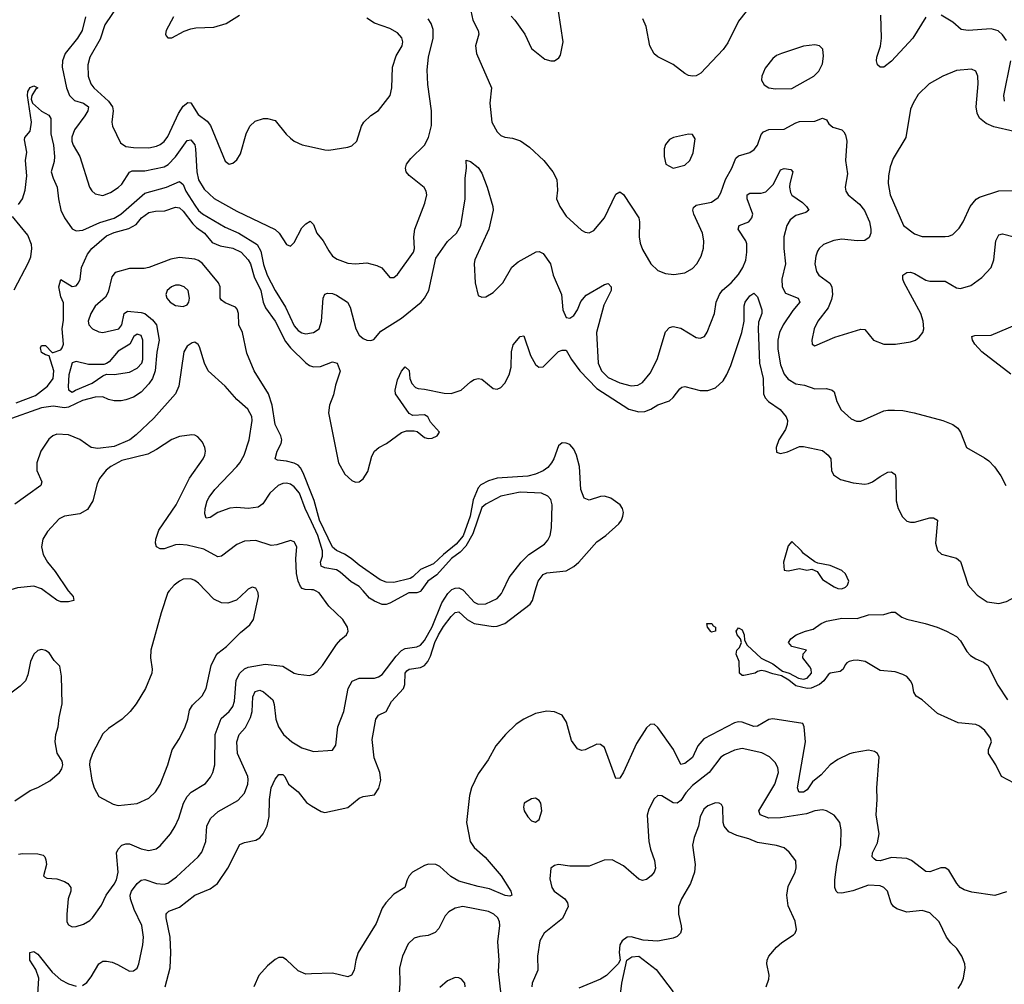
# Model space of a CAD drawing. Header units: inches. Extents: x 1649636 to 1815363, y 506543 to 641975.
# Tile 405 of 656: x 1728476 to 1733619, y 597943 to 602986. Entities that reach past the tile are written whole.
import ezdxf

# ---------------------------------------------------------------- set-up
doc = ezdxf.new("R2010")
doc.units = ezdxf.units.IN
doc.header["$MEASUREMENT"] = 0
for name, color, linetype in [('B7529', 7, 'Continuous'), ('B7539', 7, 'Continuous'), ('B7620', 7, 'Continuous'), ('B7630', 7, 'Continuous')]:
    doc.layers.add(name, color=color, linetype=linetype)

msp = doc.modelspace()

# ---------------------------------------------------------------- linework, layer by layer
at = {"layer": 'B7529', "color": 5}
for points, elevation in [([(1728729.4, 600000), (1728730, 599999.1), (1728754.8, 599970), (1728758, 599950), (1728730, 599942), (1728690, 599943.5), (1728670, 599951.3), (1728603.4, 600000)], 560), ([(1729257, 600000), (1729250, 599992), (1729214.6, 599885.4), (1729161.5, 599690), (1729158.3, 599650), (1729167.2, 599590), (1729165.3, 599570), (1729132.2, 599490), (1729084.4, 599410), (1729052.7, 599370), (1729010.5, 599330), (1728939.9, 599280.1), (1728910, 599252), (1728856.5, 599150), (1728842.4, 599110), (1728841.3, 599090), (1728852.2, 599010), (1728864.9, 598970), (1728890, 598925.5), (1728964.6, 598884.6), (1728990, 598878), (1729090, 598887.7), (1729150, 598916), (1729185.7, 598950), (1729210, 598988.4), (1729249.8, 599090), (1729271.8, 599168.2), (1729310.9, 599229.1), (1729341, 599290), (1729354.5, 599330), (1729362.9, 599377.1), (1729378.2, 599401.8), (1729428.9, 599451.1), (1729449.7, 599490), (1729475.4, 599610), (1729499.9, 599660.1), (1729510, 599674.6), (1729556.3, 599710), (1729630, 599782), (1729678.3, 599821.7), (1729697.2, 599850), (1729722.7, 599970), (1729721.2, 599990), (1729716.5, 600000)], 580), ([(1729660.4, 600000), (1729608.6, 599951.4), (1729563.7, 599936.3), (1729530, 599938), (1729490, 599956.3), (1729448.1, 600000)], 580), ([(1728450, 598902), (1728530, 598957), (1728570, 598972.2), (1728633.2, 599006.8), (1728682.9, 599050), (1728696.2, 599070), (1728702, 599090), (1728698, 599110), (1728671.2, 599151.2), (1728660.4, 599210), (1728664.4, 599250), (1728677.3, 599290), (1728682.2, 599337.8), (1728698.3, 599410), (1728693.6, 599553.6), (1728686, 599606), (1728656.5, 599636.5), (1728630, 599675.3), (1728610, 599689), (1728590, 599693.2), (1728570, 599689), (1728550.5, 599669.5), (1728533, 599630), (1728518.3, 599561.7), (1728506, 599530), (1728478.2, 599501.8), (1728408, 599450)], 580), ([(1728470, 598624), (1728490, 598627.7), (1728570, 598626), (1728598, 598618), (1728606.8, 598610), (1728613.2, 598593.2), (1728616.3, 598570), (1728601, 598510), (1728605.2, 598505.2), (1728618, 598498), (1728670, 598494), (1728710, 598481.3), (1728727.7, 598470), (1728742.4, 598450), (1728742.4, 598430), (1728728.7, 598390), (1728722.6, 598310), (1728722.4, 598270), (1728730, 598254.8), (1728750, 598244.4), (1728770, 598245.3), (1728810, 598258.5), (1728842.6, 598277.4), (1728856.4, 598290), (1728903, 598357), (1728927.4, 598410), (1728970, 598466.5), (1728980.7, 598490), (1728990.5, 598530), (1728982, 598630), (1728990.8, 598650), (1729010, 598670.2), (1729030, 598678), (1729050, 598677.7), (1729110, 598651.1), (1729150, 598642.9), (1729188.3, 598651.7), (1729210, 598666.7), (1729264.2, 598730), (1729288.7, 598770), (1729307.8, 598812.2), (1729331.6, 598890), (1729350, 598924.6), (1729371.9, 598948.1), (1729446.7, 598993.3), (1729473.1, 599026.9), (1729485, 599050), (1729494.4, 599090), (1729497.1, 599250), (1729527.6, 599332.4), (1729570, 599370.2), (1729590, 599395.3), (1729597.2, 599422.8), (1729607.4, 599532.6), (1729625.2, 599570), (1729650, 599592.2), (1729670, 599601.7), (1729757.4, 599617.4), (1729850, 599605.8), (1729910, 599570.3), (1729930, 599564.2), (1729990, 599558.3), (1730000, 599561.4)], 560), ([(1728803.5, 597936.5), (1728827.3, 597952.7), (1728850, 597982.4), (1728889.8, 598050), (1728910, 598063.6), (1728930, 598064.9), (1728958.5, 598058.5), (1728987.6, 598047.6), (1729050, 598012.4), (1729070, 598013), (1729090, 598027.7), (1729098.9, 598050), (1729119.8, 598150), (1729122.9, 598190), (1729113.7, 598250), (1729073.9, 598333.9), (1729054.6, 598390), (1729053.3, 598410), (1729059.2, 598430), (1729090, 598470.2), (1729110, 598488.4), (1729130, 598490.9), (1729190, 598470.2), (1729230, 598466.7), (1729250, 598472.1), (1729294.8, 598505.2), (1729408.5, 598610), (1729426.5, 598633.5), (1729447.5, 598690), (1729454, 598770), (1729472.7, 598810), (1729512.7, 598847.3), (1729615.4, 598904.6), (1729650, 598943.1), (1729668, 598990), (1729670, 599014), (1729667.2, 599030), (1729613.8, 599150), (1729609.4, 599210.6), (1729622.2, 599250), (1729654.9, 599285.1), (1729681.9, 599338.1), (1729690.4, 599370), (1729694.2, 599445.8), (1729706.5, 599473.5), (1729730, 599481.2), (1729750, 599472.3), (1729797.5, 599430), (1729805.9, 599405.9), (1729814.4, 599330), (1729828.1, 599290), (1729854.7, 599250), (1729897.8, 599210), (1729950, 599179.7), (1730000, 599163.5)], 540), ([(1729236, 597930), (1729261.3, 598030), (1729265.4, 598110), (1729262.1, 598190), (1729241.8, 598290), (1729240.4, 598310), (1729244, 598316), (1729254.8, 598325.2), (1729310, 598345.8), (1729390, 598410.1), (1729470, 598443.2), (1729508.5, 598470), (1729562.5, 598550), (1729625.5, 598674.5), (1729650, 598684.9), (1729710, 598697.6), (1729730, 598708.5), (1729747.8, 598730), (1729767.9, 598772.1), (1729779.6, 598820.4), (1729780.2, 598910), (1729790, 598970.7), (1729810, 599016.3), (1729830, 599040.5), (1729850, 599040.5), (1729860.5, 599030), (1729880.4, 598990), (1729930.1, 598950.1), (1729973.2, 598893.2), (1730000, 598876.7)], 520), ([(1728569.9, 597890), (1728575.7, 597975.7), (1728560.7, 598020.7), (1728529.5, 598070), (1728529.6, 598110.4), (1728550, 598114.9), (1728570, 598101.6), (1728645.9, 598005.9), (1728690, 597967.1), (1728730, 597946), (1728770, 597933.8)], 540), ([(1730000, 597997.9), (1729970, 597997), (1729930, 598013.6), (1729870, 598072), (1729850, 598082.7), (1729830, 598083.9), (1729810, 598072.9), (1729770, 598039.8), (1729725.6, 597990), (1729699.7, 597930)], 520)]:
    msp.add_lwpolyline(points, dxfattribs=dict(at, elevation=elevation))
at = {"layer": 'B7539', "color": 5}
for points, elevation in [([(1730000, 598876.7), (1730050, 598846), (1730070, 598841.7), (1730190, 598868.4), (1730250, 598915.6), (1730270, 598924.6), (1730330, 598934), (1730352, 598968), (1730362.2, 599010), (1730357.2, 599050), (1730327.4, 599127.4), (1730316.6, 599223.4), (1730335.7, 599330), (1730349.7, 599350), (1730390, 599370.2), (1730418.9, 599421.1), (1730480.3, 599490), (1730488, 599510), (1730489, 599570), (1730498.3, 599581.7), (1730510, 599591), (1730570, 599598.8), (1730590, 599609.7), (1730607.2, 599630), (1730621.9, 599658.1), (1730643.8, 599730), (1730662.9, 599770), (1730690, 599814.2), (1730730, 599866.1), (1730750, 599887.6), (1730770, 599891.3), (1730812.5, 599850), (1730850, 599830.1), (1730950, 599814.4), (1730970, 599814.8), (1731010, 599830.1), (1731141.6, 599930), (1731154.4, 599950), (1731169.3, 600000)], 520), ([(1730000, 599163.5), (1730010, 599160.2), (1730110, 599166.8), (1730126.6, 599193.4), (1730137.2, 599290), (1730169.7, 599370), (1730192.2, 599490), (1730212.5, 599527.5), (1730250, 599543.9), (1730330, 599544.4), (1730350, 599550.3), (1730370, 599563.7), (1730441.7, 599658.3), (1730470, 599688.5), (1730490, 599698.7), (1730550, 599707.1), (1730570, 599716.3), (1730590, 599740.6), (1730630, 599812.4), (1730681.7, 599938.3), (1730712.9, 599987.1), (1730726.5, 600000)], 540), ([(1730000, 599561.4), (1730010, 599564.6), (1730030, 599578.7), (1730056.9, 599610), (1730130, 599719.5), (1730153.9, 599746.1), (1730183.7, 599770), (1730192.3, 599790), (1730187.6, 599810), (1730164, 599850), (1730090, 599919.7), (1730039.7, 599990), (1730020.3, 600000)], 560), ([(1730571.9, 600000), (1730570, 599997.3), (1730550, 599989), (1730508, 599990), (1730410, 599936), (1730390, 599929.2), (1730370, 599929.2), (1730330, 599945.6), (1730302.7, 599962.7), (1730270.3, 600000)], 540), ([(1730795.6, 600000), (1730850, 599940.2), (1730870, 599930.2), (1730910, 599932.5), (1730970, 599959.7), (1730993.1, 599986.9), (1730999.4, 600000)], 540), ([(1733457.3, 600000), (1733477.5, 599977.5), (1733530, 599943.1), (1733590, 599934), (1733630, 599944.4), (1733710, 599988.4), (1733738.3, 600000)], 520), ([(1733670, 598994), (1733605.1, 599030), (1733575.1, 599090), (1733536.2, 599150), (1733537, 599170), (1733552, 599210), (1733546.9, 599230), (1733517.2, 599270), (1733490, 599292), (1733470, 599301), (1733378, 599310), (1733270, 599359.5), (1733189.6, 599429.6), (1733159, 599450), (1733146.6, 599470), (1733139.5, 599510), (1733129.4, 599530), (1733110, 599551.6), (1733090, 599562.9), (1733050, 599576.2), (1732970, 599583.7), (1732891.6, 599631.6), (1732850, 599638.4), (1732830, 599636.2), (1732808.7, 599631.3), (1732796.7, 599623.3), (1732787.2, 599612.8), (1732778, 599590), (1732761.8, 599578.2), (1732710, 599569), (1732699.1, 599560.9), (1732677.2, 599530), (1732653.4, 599510), (1732610, 599492), (1732589, 599489), (1732530, 599503), (1732493.7, 599533.7), (1732455.4, 599555.4), (1732410, 599565.5), (1732370, 599580.9), (1732350, 599584.4), (1732330, 599578.9), (1732317.1, 599570), (1732258, 599558), (1732250, 599557.6), (1732236.2, 599570), (1732234.5, 599630), (1732219.3, 599670), (1732221.2, 599690), (1732235.6, 599704.4), (1732245.6, 599730), (1732242, 599750), (1732223.6, 599770), (1732218, 599790), (1732230, 599806.8), (1732250, 599795.5), (1732259.5, 599770), (1732262, 599742), (1732276.4, 599716.4), (1732348.9, 599648.9), (1732410, 599618.2), (1732460.7, 599580.7), (1732496.3, 599570), (1732543.5, 599543.5), (1732570, 599538.4), (1732590, 599544.3), (1732612.6, 599570), (1732610.5, 599590), (1732603.2, 599603.2), (1732567, 599650), (1732568.7, 599671.3), (1732586, 599690), (1732510, 599709.5), (1732492.3, 599730), (1732504.2, 599750), (1732531.8, 599770), (1732580.9, 599790), (1732620.5, 599799.5), (1732662.2, 599830), (1732690, 599842.5), (1732770, 599857.2), (1732850, 599855.9), (1732910, 599874.7), (1732990, 599876.9), (1733030, 599889.5), (1733048.8, 599888.8), (1733083.2, 599863.2), (1733110, 599851.3), (1733205.7, 599830), (1733268.1, 599810), (1733317.7, 599790), (1733370, 599760.8), (1733390, 599739.2), (1733422.9, 599682.8), (1733442.9, 599662.9), (1733470, 599645), (1733510, 599627.4), (1733533.9, 599610), (1733586.3, 599506.3), (1733636.1, 599430)], 480), ([(1733630, 598427), (1733570, 598407.3), (1733450, 598425), (1733410, 598437.8), (1733388.4, 598450), (1733371.1, 598470), (1733330, 598539.7), (1733310, 598552), (1733287.4, 598552.6), (1733230, 598531.3), (1733210, 598533), (1733133.7, 598590), (1733110, 598601), (1733030, 598606.4), (1732970, 598589.2), (1732949.9, 598589.9), (1732938.6, 598598.6), (1732928.4, 598610), (1732931.1, 598630), (1732956.4, 598683.6), (1732964.8, 598730), (1732949.8, 598830), (1732955.8, 598910), (1732954, 598970), (1732966, 599130), (1732957, 599150), (1732940.8, 599160.8), (1732910, 599166.9), (1732830, 599153.5), (1732810, 599148.5), (1732750, 599119.3), (1732710, 599090.8), (1732661.8, 599038.1), (1732618, 599002), (1732590, 598960.4), (1732570, 598948.2), (1732550, 598947.4), (1732545.1, 598950), (1732538.2, 598970), (1732581.4, 599210), (1732574.5, 599290), (1732566.7, 599306.7), (1732410, 599331.1), (1732390, 599327.2), (1732330, 599291.9), (1732310, 599291.7), (1732250, 599314), (1732230, 599315.6), (1732210, 599311), (1732050, 599226.5), (1732017.8, 599190), (1731990, 599128.2), (1731950, 599097.6), (1731930, 599091.6), (1731891.5, 599170), (1731810, 599286.6), (1731790, 599303.7), (1731770, 599302), (1731750, 599284.5), (1731697.2, 599202.8), (1731630, 599052), (1731610, 599020.9), (1731590, 599019.3), (1731530, 599182), (1731510, 599196.9), (1731490, 599198), (1731430, 599169.6), (1731410, 599165.6), (1731390, 599174.5), (1731357.8, 599217.8), (1731332.8, 599312.8), (1731310, 599349.6), (1731270, 599366.9), (1731228.9, 599371.1), (1731170, 599359.7), (1731110, 599328.5), (1731070, 599303.5), (1731013.4, 599250), (1730962.8, 599190), (1730923.8, 599116.2), (1730870, 599044), (1730836.3, 598970), (1730825.1, 598930), (1730809.6, 598789.6), (1730828.8, 598690), (1730850, 598658.2), (1730907.6, 598607.6), (1730990.4, 598510.4), (1731041.1, 598430), (1731046, 598410), (1731035.8, 598404.2), (1731011.8, 598408.2), (1730930, 598442.5), (1730870, 598454.5), (1730770, 598483.2), (1730727.5, 598507.5), (1730670, 598559), (1730650, 598569), (1730611.4, 598571.4), (1730590, 598565.2), (1730528.2, 598530), (1730510.2, 598510), (1730499.7, 598490), (1730487, 598450), (1730430, 598414), (1730387.8, 598370), (1730370, 598340.5), (1730338.4, 598261.6), (1730244.8, 598110), (1730230.9, 598070), (1730223.2, 598016.8), (1730209.3, 597990.7), (1730190, 597982.4), (1730110, 598001.4), (1730000, 597997.9)], 520), ([(1733378.4, 597921.6), (1733394.2, 597945.8), (1733405.4, 597974.6), (1733415.1, 598030), (1733413, 598050), (1733396.9, 598090), (1733371.6, 598130), (1733339.8, 598159.8), (1733316.9, 598190), (1733278.7, 598270), (1733230, 598316.3), (1733190, 598328.3), (1733110, 598320.3), (1733058.3, 598338.3), (1733041.3, 598350), (1733027.5, 598367.5), (1733008.3, 598430), (1732989.8, 598449.8), (1732970, 598457.4), (1732910, 598461.3), (1732827.3, 598432.7), (1732770, 598419.4), (1732750, 598422), (1732741.5, 598430), (1732734, 598450), (1732733.5, 598490), (1732743.7, 598570), (1732764.5, 598670), (1732767.1, 598750), (1732759.7, 598790), (1732730, 598827.3), (1732689.7, 598849.7), (1732670, 598855.1), (1732630, 598849.8), (1732585.9, 598834.1), (1732450, 598812.9), (1732390, 598811.8), (1732343.6, 598830), (1732336.4, 598850), (1732421, 598990), (1732438.9, 599050), (1732436.6, 599076.6), (1732422.9, 599102.9), (1732391.9, 599131.9), (1732352.8, 599152.8), (1732250, 599175.8), (1732210, 599167.1), (1732157, 599143), (1732139.1, 599130), (1732077.7, 599050), (1731990, 598982), (1731955.1, 598944.9), (1731930, 598904.5), (1731910, 598890.7), (1731890, 598892.4), (1731830, 598928.2), (1731810, 598929.6), (1731790, 598912.7), (1731761.6, 598858.4), (1731752.9, 598827.1), (1731762.9, 598690), (1731771, 598650), (1731792.3, 598590), (1731796.5, 598550), (1731790.4, 598530), (1731774.9, 598510), (1731750, 598491.6), (1731730, 598486), (1731710, 598493), (1731630, 598563.1), (1731570, 598594.3), (1731528.5, 598591.5), (1731450, 598560.9), (1731350, 598560.9), (1731290, 598569.3), (1731270, 598565.2), (1731251, 598550), (1731245.8, 598494.2), (1731254.9, 598450), (1731268.2, 598430), (1731323.1, 598390), (1731337.6, 598370), (1731340.4, 598350), (1731312.1, 598287.9), (1731215.3, 598210), (1731192.8, 598170), (1731181.3, 598090), (1731183.1, 598016.9), (1731152.6, 597950), (1731151.4, 597930)], 540), ([(1732375.4, 597930), (1732389.6, 597970), (1732391.1, 597991.1), (1732378, 598050), (1732379.7, 598070), (1732389.6, 598090), (1732430, 598137.3), (1732457.7, 598162.3), (1732517.7, 598202.3), (1732526, 598210), (1732533.6, 598230), (1732526.3, 598273.7), (1732490, 598354), (1732482.6, 598410), (1732490, 598454.8), (1732527.3, 598530), (1732531.4, 598551.4), (1732529.6, 598589.6), (1732494.7, 598634.7), (1732470, 598656.9), (1732430, 598669.7), (1732330, 598684.2), (1732284, 598704), (1732221.4, 598721.4), (1732181.1, 598741.1), (1732155.3, 598770), (1732150.8, 598790), (1732149.6, 598869.6), (1732142.5, 598882.5), (1732129.6, 598889.6), (1732110, 598891.1), (1732070, 598876.4), (1732050, 598859.7), (1732030, 598818), (1732021.3, 598770), (1731998.3, 598710), (1731990.3, 598670), (1732003.8, 598570), (1732000.9, 598530), (1731979.7, 598470), (1731932.4, 598390), (1731917.6, 598350), (1731916.9, 598310), (1731931.3, 598248.7), (1731932.4, 598230), (1731927, 598210), (1731910, 598193), (1731890, 598184.4), (1731810, 598169.6), (1731733.6, 598173.6), (1731670, 598192.3), (1731650, 598189.2), (1731622.8, 598170), (1731610.8, 598150), (1731606.8, 598110), (1731612, 598070), (1731602, 598050), (1731540.7, 597990), (1731510.3, 597969.7), (1731396, 597924)], 560), ([(1730991.8, 597888.2), (1730977.5, 598010), (1730980.2, 598070), (1730973.8, 598166.2), (1730983.2, 598250), (1730982, 598270), (1730974, 598290), (1730952.8, 598310), (1730924.6, 598324.6), (1730790, 598349.8), (1730750, 598342), (1730717.7, 598322.3), (1730699, 598301), (1730664.8, 598235.2), (1730646.5, 598213.5), (1730610, 598198), (1730566.6, 598193.4), (1730535.8, 598184.2), (1730504.4, 598155.6), (1730476.4, 598090), (1730459.3, 598030), (1730461.7, 597950), (1730456.1, 597870)], 540), ([(1731609.7, 597850), (1731621.6, 597950), (1731648, 598070), (1731673.6, 598086.4), (1731710, 598091), (1731800.5, 598020.5), (1731890, 597903.8)], 560), ([(1730803.7, 597930), (1730800.9, 597950), (1730784, 597970), (1730770, 597978), (1730750, 597979.5), (1730710, 597962), (1730670, 597926)], 560)]:
    msp.add_lwpolyline(points, dxfattribs=dict(at, elevation=elevation))
for points, elevation in [([(1732090, 599784), (1732086.8, 599786.8), (1732069, 599810), (1732066, 599830), (1732090.8, 599830), (1732098, 599818), (1732110.8, 599810), (1732110, 599789)], 480), ([(1731170, 598916), (1731150, 598912.7), (1731111.3, 598890), (1731106.8, 598870), (1731111, 598850), (1731130, 598818), (1731150, 598798), (1731170, 598791.3), (1731190, 598804.7), (1731202.7, 598850), (1731198, 598890), (1731190, 598904)], 540)]:
    msp.add_lwpolyline(points, close=True, dxfattribs=dict(at, elevation=elevation))
at = {"layer": 'B7620', "color": 5}
for points, elevation in [([(1729030, 603123.2), (1728921.4, 602958.6), (1728895.9, 602884.1), (1728842.7, 602790), (1728831.5, 602750), (1728832.7, 602690), (1728848, 602650), (1728863.2, 602630), (1728939.8, 602559.8), (1728959.9, 602530), (1728963.4, 602510), (1728957.4, 602450), (1728960.7, 602430), (1729002.8, 602342.8), (1729030, 602323.6), (1729070, 602316.9), (1729150, 602315.2), (1729190, 602324.2), (1729210, 602333.5), (1729230, 602348.5), (1729250, 602375.8), (1729304.7, 602495.3), (1729330, 602534), (1729353.6, 602553.6), (1729370, 602551.7), (1729407.5, 602490), (1729454.6, 602454.6), (1729472.7, 602432.7), (1729550, 602246), (1729570, 602230.8), (1729590, 602236.3), (1729610, 602253.4), (1729630, 602284), (1729658.9, 602390), (1729678, 602430), (1729705.2, 602454.8), (1729750, 602469.1), (1729770.2, 602470.2), (1729810, 602458.7), (1729867.3, 602387.3), (1729890, 602366.4), (1729910, 602350.4), (1729951.7, 602331.7), (1730000, 602320.7)], 580), ([(1728819, 603001), (1728801.6, 602930), (1728777.6, 602890), (1728712.7, 602810), (1728700.3, 602770), (1728697.4, 602737.4), (1728720.7, 602630), (1728735.5, 602590), (1728762.6, 602562.6), (1728810, 602549.3), (1728834.7, 602530), (1728831.7, 602510), (1728816.9, 602483.1), (1728762, 602410), (1728748.1, 602371.9), (1728748.3, 602350), (1728755.2, 602330), (1728790.2, 602270), (1728840.8, 602110), (1728851.9, 602091.9), (1728870, 602076), (1728910, 602067.7), (1728950, 602082.8), (1728990, 602108.1), (1729010, 602126.5), (1729050, 602188), (1729064.2, 602195.8), (1729130, 602196.1), (1729230, 602216.6), (1729250.8, 602229.2), (1729290.5, 602269.5), (1729350, 602354.4), (1729370, 602357.2), (1729390, 602331.5), (1729394.5, 602310), (1729401.7, 602190), (1729410, 602149.1), (1729439.7, 602099.7), (1729491.3, 602051.3), (1729610, 601985.4), (1729809.6, 601889.6), (1729831.8, 601870), (1729870, 601810.7), (1729890, 601802.8), (1729910, 601820.7), (1729950, 601897.6), (1729970, 601918.4), (1729992.4, 601932.4), (1730000, 601925.3)], 560), ([(1729279.4, 603000.6), (1729241.6, 602930), (1729238, 602910), (1729241.7, 602901.7), (1729250, 602890.8), (1729270, 602890.6), (1729334.6, 602925.4), (1729370, 602938.5), (1729396.5, 602943.5), (1729490, 602947.6), (1729554.3, 602965.7), (1729623.5, 603010)], 620), ([(1728470, 602019), (1728490, 602050.2), (1728504.5, 602095.5), (1728513.3, 602170), (1728506.2, 602250), (1728513.4, 602293.4), (1728501.4, 602358.6), (1728503, 602370), (1728530, 602403.8), (1728537, 602450), (1728517, 602590), (1728518.7, 602610), (1728530, 602632), (1728550, 602640.7), (1728570.3, 602630.3), (1728558.5, 602621.5), (1728538.7, 602590), (1728536.5, 602570), (1728542, 602550), (1728590, 602508.5), (1728627.6, 602487.6), (1728638.7, 602470), (1728639, 602390), (1728652.8, 602330), (1728657.5, 602270), (1728655.4, 602244.6), (1728641, 602190), (1728650, 602157.1), (1728671, 602110), (1728677.7, 602050), (1728691, 601990), (1728709.5, 601950), (1728750, 601892.8), (1728770, 601882.2), (1728805.2, 601885.2), (1728893.9, 601926.1), (1728970, 601948.9), (1729003.4, 601970), (1729130, 602079.5), (1729242, 602110), (1729310, 602140.2), (1729330, 602123.6), (1729343.4, 602090), (1729390, 602015.7), (1729410, 601988.4), (1729430, 601970.7), (1729550, 601900.6), (1729620.2, 601870), (1729715.7, 601810), (1729735.5, 601775.5), (1729750, 601705.5), (1729769, 601650), (1729810, 601571), (1729863.9, 601483.9), (1729910, 601385.4), (1729930, 601360.9), (1729950, 601348.8), (1729970, 601343.9), (1730000, 601348.6)], 540), ([(1728457, 600983), (1728558.2, 601021.8), (1728621.3, 601070), (1728650.6, 601109.4), (1728653.8, 601150), (1728630, 601228), (1728610, 601233.2), (1728590, 601246.6), (1728584.2, 601270), (1728590, 601282.8), (1728610, 601282.8), (1728645.4, 601245.4), (1728650, 601246), (1728690, 601260.5), (1728698.4, 601270), (1728704.5, 601290), (1728698.4, 601370), (1728704.9, 601415.1), (1728705.1, 601505.1), (1728690, 601537.2), (1728680.8, 601590), (1728690, 601627.3), (1728750, 601592), (1728770, 601594.9), (1728783.6, 601610), (1728791.5, 601630), (1728798.9, 601690), (1728830, 601760.5), (1728852.4, 601790), (1728930, 601855.7), (1728970, 601873.5), (1729046.2, 601893.8), (1729084.7, 601915.3), (1729111.6, 601950), (1729150, 601978), (1729184.9, 601984.9), (1729233.9, 601986.1), (1729290, 602005.2), (1729310, 602002), (1729330, 601985.2), (1729379.5, 601919.5), (1729399.4, 601899.4), (1729441, 601870), (1729481.4, 601821.4), (1729523.5, 601803.5), (1729590, 601791.3), (1729632.5, 601770), (1729670, 601730.1), (1729681.1, 601710), (1729701, 601641), (1729736.1, 601570), (1729747.9, 601510), (1729759.6, 601479.6), (1729810, 601409.2), (1729864.1, 601304.1), (1729890, 601270.1), (1729970, 601191.3), (1729990, 601178), (1730000, 601174.8)], 520), ([(1728446.9, 601573.1), (1728522.6, 601717.4), (1728533.3, 601746.7), (1728539.5, 601790), (1728537.4, 601810), (1728519.1, 601859.1), (1728437.5, 601957.5)], 540), ([(1730000, 600507.6), (1729957.4, 600617.4), (1729943.3, 600643.3), (1729930, 600657.6), (1729910, 600668.2), (1729870, 600678.1), (1729822.6, 600682.6), (1729809.7, 600689.8), (1729821.2, 600730), (1729841, 600770), (1729844.7, 600790), (1729839.9, 600810), (1729810.7, 600870), (1729795.2, 600970), (1729776.2, 601030), (1729699.8, 601150), (1729662.6, 601242.6), (1729639.8, 601350), (1729619.8, 601390), (1729618.4, 601450), (1729612.7, 601472.7), (1729603, 601483), (1729550, 601505), (1729530, 601519.7), (1729522.2, 601530), (1729523.1, 601590), (1729514, 601610), (1729431.4, 601711.4), (1729410, 601726.9), (1729390, 601733.9), (1729310, 601742), (1729265.2, 601734.8), (1729149.6, 601689.6), (1729125.4, 601685.4), (1729050, 601686), (1728975.3, 601664.7), (1728958, 601642), (1728938.8, 601561.2), (1728924, 601536), (1728870, 601488.7), (1728848, 601450), (1728834, 601410), (1728837.3, 601390), (1728856, 601370), (1728890, 601354), (1728910, 601350.7), (1728993.2, 601370), (1729009.6, 601390.4), (1729020.9, 601450), (1729038.4, 601461.6), (1729110, 601455.8), (1729130, 601450.2), (1729170, 601417.7), (1729191.1, 601390), (1729204.9, 601310), (1729192.5, 601247.5), (1729183.5, 601150), (1729170.2, 601110), (1729150, 601082), (1729110, 601039.6), (1729070, 601013.2), (1729030, 600999), (1729006.4, 600993.6), (1728970, 600993.2), (1728940.2, 601000.2), (1728910, 601014), (1728870, 601013.2), (1728804, 600996), (1728730, 600961.2), (1728710, 600957.2), (1728650, 600965.6), (1728590, 600956.9), (1728402.8, 600890)], 520), ([(1730000, 600360.7), (1729967.2, 600430), (1729937.2, 600510), (1729910, 600544.7), (1729890, 600557.2), (1729870, 600563.2), (1729850, 600560.8), (1729826.4, 600550), (1729782.6, 600510), (1729745.5, 600454.5), (1729721.8, 600438.2), (1729669.8, 600429.8), (1729610, 600436.5), (1729572.7, 600432.7), (1729510.4, 600410), (1729470, 600383.6), (1729450, 600379.3), (1729443.3, 600403.3), (1729445.2, 600430), (1729454.8, 600470), (1729465, 600490), (1729495.9, 600530), (1729609.8, 600650), (1729626.2, 600670), (1729648.1, 600710), (1729674, 600790), (1729690.7, 600890), (1729687.8, 600912.2), (1729667.2, 600950), (1729610, 601000.3), (1729550, 601069.8), (1729460.4, 601150), (1729441, 601190), (1729415.6, 601275.6), (1729407.6, 601287.6), (1729390, 601299.3), (1729376, 601296), (1729350, 601278.4), (1729333.7, 601250), (1729306.7, 601070), (1729289.5, 601030.5), (1729176.7, 600903.3), (1729084.3, 600815.7), (1729051.5, 600790), (1728970, 600755.2), (1728884.4, 600744.4), (1728849.9, 600749.9), (1728790, 600791.3), (1728730, 600815.2), (1728670, 600818.5), (1728648.8, 600811.2), (1728627.4, 600792.6), (1728585.8, 600730), (1728565.5, 600670), (1728565.5, 600630), (1728592, 600570), (1728586.7, 600550), (1728450, 600453.3)], 540), ([(1730000, 600005.5), (1729966.4, 600006.4), (1729952, 600012), (1729942.4, 600022.4), (1729929.9, 600049.9), (1729921.6, 600090), (1729918.9, 600170), (1729923.6, 600230), (1729910, 600257), (1729890, 600262.9), (1729819.7, 600240.3), (1729790, 600238), (1729710, 600262.6), (1729650, 600259.8), (1729610, 600243.2), (1729530, 600182), (1729510, 600177.7), (1729437.4, 600217.4), (1729350, 600239.4), (1729310, 600243), (1729290, 600240.2), (1729230, 600220.3), (1729210, 600219.2), (1729190, 600229.6), (1729184.8, 600250), (1729186.2, 600270), (1729202.8, 600317.2), (1729293.3, 600450), (1729362.3, 600590), (1729434.3, 600690), (1729443.5, 600710), (1729446.3, 600730), (1729442.4, 600750), (1729430, 600777.2), (1729405.8, 600805.8), (1729390, 600814), (1729375.1, 600815.1), (1729310, 600807.1), (1729270, 600791), (1729190, 600739.1), (1729144.7, 600715.3), (1729010, 600681.7), (1728951.7, 600650), (1728928.2, 600631.8), (1728893.3, 600586.7), (1728880.2, 600559.8), (1728858.6, 600470), (1728830, 600425.4), (1728790, 600403.5), (1728710.2, 600389.8), (1728682.7, 600377.3), (1728621.3, 600310), (1728597, 600270), (1728590.3, 600230), (1728598.7, 600190), (1728621.7, 600150), (1728661.8, 600101.8), (1728729.4, 600000)], 560), ([(1729448.1, 600000), (1729410, 600039.7), (1729390, 600054.7), (1729370, 600062.4), (1729330, 600060.5), (1729310, 600051.5), (1729283, 600030), (1729257, 600000)], 580), ([(1728603.4, 600000), (1728589.9, 600009.9), (1728550, 600024.6), (1728464.3, 600015.7), (1728430, 600006.2), (1728422.1, 600000)], 560), ([(1729716.5, 600000), (1729710, 600014), (1729690, 600019), (1729670, 600009), (1729660.4, 600000)], 580)]:
    msp.add_lwpolyline(points, dxfattribs=dict(at, elevation=elevation))
for points, elevation in [([(1729310, 601598), (1729290, 601597.4), (1729268, 601590), (1729246.4, 601570), (1729239.5, 601550), (1729245.3, 601530), (1729262.4, 601510), (1729290, 601492.2), (1729330, 601486.7), (1729350, 601494.8), (1729359.5, 601510), (1729363.6, 601530), (1729355.8, 601570), (1729335.1, 601590)], 540), ([(1729090, 601342), (1729072, 601330), (1729052, 601290), (1728990, 601252.3), (1728942.8, 601197.2), (1728930, 601188), (1728916, 601184), (1728835.8, 601184.2), (1728770, 601199.6), (1728750, 601191.5), (1728731.7, 601130), (1728728.3, 601068.3), (1728730.8, 601050.8), (1728750, 601038), (1728768, 601050), (1728854.8, 601085.2), (1728910, 601124.7), (1728930, 601132), (1728970, 601131.3), (1729050, 601142.8), (1729090, 601164.9), (1729114.5, 601190), (1729119.3, 601210), (1729119, 601310), (1729110, 601335.3)], 520)]:
    msp.add_lwpolyline(points, close=True, dxfattribs=dict(at, elevation=elevation))
at = {"layer": 'B7630', "color": 5}
for points, elevation in [([(1730821.6, 603081.6), (1730843.4, 602983.4), (1730871.1, 602930), (1730874.7, 602910), (1730857.1, 602850), (1730861.8, 602810), (1730940.8, 602630), (1730932.1, 602550), (1730942.3, 602450), (1730970, 602399.5), (1730990, 602380.3), (1731010, 602372.6), (1731050, 602367.3), (1731092.1, 602352.1), (1731139.7, 602319.7), (1731214.3, 602250), (1731261.1, 602190), (1731281.7, 602150), (1731285.8, 602094.1), (1731279.5, 602050), (1731297, 602010), (1731330, 601958.7), (1731410, 601886.4), (1731430, 601875.8), (1731450, 601872.4), (1731475.9, 601884.1), (1731530, 601950.4), (1731590, 602073.4), (1731610, 602086), (1731630, 602072.7), (1731710.2, 601950), (1731714.3, 601930), (1731712, 601850), (1731716.8, 601816.8), (1731730, 601783.8), (1731773.1, 601710), (1731810, 601674.9), (1731850, 601658.7), (1731893.1, 601653.1), (1731950, 601662.8), (1731990, 601686), (1732012.6, 601710), (1732035.6, 601750), (1732047.7, 601792.3), (1732049.8, 601830), (1732042.8, 601870), (1731997, 601970), (1731992, 601990), (1731995.6, 602004.4), (1732010, 602015.8), (1732090, 602032.2), (1732124, 602056), (1732138.6, 602081.4), (1732162.9, 602150), (1732196.2, 602210), (1732217.5, 602262.5), (1732230, 602274.9), (1732290, 602292.4), (1732313.1, 602306.9), (1732330.5, 602329.5), (1732350, 602386.4), (1732360.8, 602399.2), (1732390, 602412.4), (1732470, 602414.3), (1732530, 602447.2), (1732550, 602453.4), (1732630, 602456), (1732670, 602470.4), (1732690, 602462.8), (1732702.3, 602442.3), (1732723.7, 602423.7), (1732770, 602410.6), (1732780.3, 602400.3), (1732790, 602384.7), (1732796, 602350), (1732790.3, 602250), (1732799.5, 602180.5), (1732787.7, 602110), (1732791, 602090), (1732804, 602070), (1732862.1, 602022.1), (1732888.2, 601988.2), (1732914.4, 601930), (1732922.2, 601890), (1732921.6, 601870), (1732913.3, 601846.8), (1732890, 601832.3), (1732850, 601830.5), (1732770, 601838.1), (1732728.8, 601831.2), (1732674.9, 601810), (1732652.2, 601790), (1732643.8, 601776.2), (1732634.3, 601750), (1732629.1, 601710), (1732638.3, 601670), (1732650.4, 601650), (1732708.1, 601608.1), (1732718.8, 601590), (1732722.5, 601550), (1732717.3, 601522.7), (1732700, 601480), (1732646, 601410), (1732626, 601370), (1732613, 601310), (1732616, 601290), (1732630, 601280.7), (1732733.5, 601326.5), (1732870, 601368.7), (1732890, 601366), (1732936.3, 601310), (1732990, 601290.3), (1733050.4, 601290.3), (1733130, 601301.7), (1733155.1, 601310), (1733174.3, 601325.7), (1733193.3, 601350), (1733198.3, 601370), (1733195.5, 601410), (1733182.5, 601450), (1733096, 601610), (1733088.4, 601630), (1733090, 601650.6), (1733110, 601664.4), (1733130, 601665.7), (1733150, 601659.6), (1733210, 601623.5), (1733230, 601619.3), (1733310, 601619.4), (1733370, 601584.2), (1733390, 601581.1), (1733443.7, 601596.3), (1733502.4, 601637.6), (1733550, 601690.4), (1733565.3, 601730), (1733574.6, 601830), (1733590, 601860.9), (1733610, 601867.2), (1733671.3, 601850)], 560), ([(1731043.6, 603003.6), (1731062.6, 602982.6), (1731114, 602910), (1731150, 602834.8), (1731219.8, 602779.8), (1731250, 602770.8), (1731270, 602771), (1731292.9, 602787.1), (1731300.2, 602799.8), (1731314.5, 602870), (1731289.6, 603029.7)], 580), ([(1732270, 603028.2), (1732230, 602978.7), (1732175, 602865), (1732150.2, 602830), (1732034.2, 602705.8), (1732010, 602692.8), (1731989.8, 602689.8), (1731970, 602693.5), (1731950, 602704), (1731890, 602751.3), (1731810, 602791.1), (1731790, 602808), (1731767.1, 602850), (1731748.2, 602950), (1731730.7, 602990)], 560), ([(1730000, 602320.7), (1730070, 602304.9), (1730090, 602304), (1730190, 602319.5), (1730210, 602326.4), (1730236.3, 602350), (1730262.2, 602430), (1730274, 602450), (1730310, 602485.7), (1730350, 602510.4), (1730411.3, 602590), (1730420.4, 602630), (1730422.7, 602737.3), (1730443.3, 602796.7), (1730474.3, 602850), (1730477.4, 602870), (1730471.9, 602891.9), (1730450, 602916.9), (1730410, 602939.7), (1730330, 602968.5), (1730290, 602994.2)], 580), ([(1730000, 601925.3), (1730010, 601916), (1730028.9, 601870), (1730061.3, 601830), (1730090, 601777.1), (1730110.2, 601750.2), (1730134, 601734), (1730190, 601712.9), (1730230, 601710.3), (1730290, 601714.3), (1730341.3, 601701.3), (1730368.1, 601688.1), (1730410, 601638.8), (1730430, 601638), (1730450, 601653), (1730533.2, 601770), (1730538.2, 601790), (1730535.3, 601850), (1730539.8, 601890), (1730593, 602027), (1730602.4, 602070), (1730599.7, 602090), (1730588.9, 602108.9), (1730510, 602171.6), (1730494.7, 602190), (1730491.1, 602210), (1730496.4, 602230), (1730519.5, 602260.5), (1730590.8, 602330), (1730610.7, 602370), (1730626.5, 602433.5), (1730627.4, 602510), (1730607.6, 602647.6), (1730604.5, 602724.5), (1730611.9, 602790), (1730635.6, 602890), (1730635.3, 602935.3), (1730625.8, 602965.8), (1730610.4, 602990.4)], 560), ([(1733210, 602998.4), (1733140.8, 602890), (1733030, 602769.7), (1732990, 602738), (1732970, 602737), (1732957, 602750), (1732951.3, 602770), (1732952.6, 602790), (1732972.3, 602847.7), (1732977.4, 602890), (1732974.6, 603010)], 560), ([(1733630, 602876.3), (1733610, 602906.6), (1733587.3, 602927.3), (1733550, 602938.8), (1733430, 602929.1), (1733394.1, 602934.1), (1733350, 602972.1), (1733290, 603009.6)], 560), ([(1733619.5, 602559.5), (1733616.7, 602590), (1733654, 602770)], 560), ([(1733670, 602401.1), (1733565.2, 602425.2), (1733523.7, 602443.7), (1733490.5, 602470.5), (1733477.7, 602497.7), (1733471.6, 602530), (1733482.2, 602650), (1733480.5, 602690), (1733470, 602716), (1733447.7, 602727.7), (1733370, 602719.7), (1733298, 602690), (1733226, 602650), (1733170, 602594), (1733142.6, 602550), (1733130, 602519), (1733105.3, 602370), (1733039, 602261), (1733022.7, 602217.3), (1733014.7, 602170), (1733012.6, 602130), (1733022.4, 602070), (1733092.4, 601910), (1733150, 601866.7), (1733190, 601852.2), (1733310, 601852), (1733330, 601854), (1733350, 601863.1), (1733384.1, 601895.9), (1733404.7, 601930), (1733441.1, 602010), (1733472.9, 602047.1), (1733490, 602058.7), (1733590, 602090.4), (1733690, 602092.2)], 580), ([(1730000, 601348.6), (1730009.9, 601350.1), (1730039.8, 601370), (1730052.3, 601410), (1730061.4, 601530), (1730069.8, 601550.2), (1730084.2, 601555.8), (1730110, 601553.8), (1730130, 601546.2), (1730188.8, 601508.8), (1730202.6, 601482.6), (1730230.9, 601370), (1730250, 601336.5), (1730270, 601319.6), (1730290, 601310.3), (1730310, 601308.4), (1730326.3, 601313.7), (1730362.3, 601357.7), (1730470, 601426.3), (1730572.4, 601510), (1730590.6, 601530), (1730612.5, 601570), (1730650, 601738.5), (1730710, 601826.3), (1730757.2, 601870), (1730779.4, 601910), (1730803.1, 602050), (1730802.9, 602157.1), (1730809.3, 602210), (1730808.7, 602251.3), (1730830, 602244.7), (1730870, 602213.4), (1730890, 602182.8), (1730918.4, 602110), (1730947.2, 602010), (1730948.9, 601990), (1730926.7, 601890), (1730853.4, 601730), (1730849.1, 601710.9), (1730855.3, 601610), (1730870, 601544.7), (1730890, 601534.8), (1730910, 601536.3), (1730950, 601559.3), (1730999.7, 601610), (1731047.4, 601692.6), (1731080.5, 601719.5), (1731173, 601773), (1731190, 601774.6), (1731210, 601764.4), (1731247.9, 601710), (1731262.6, 601650), (1731306.7, 601550), (1731312.9, 601470), (1731330, 601428.5), (1731350, 601426.3), (1731370, 601438.7), (1731390, 601468.4), (1731407.1, 601512.9), (1731434.7, 601545.3), (1731530, 601601.3), (1731550, 601606.7), (1731565.3, 601590), (1731566, 601570), (1731526.6, 601493.4), (1731489.5, 601350), (1731498, 601190), (1731514.4, 601150), (1731550, 601115.1), (1731610, 601087.6), (1731670, 601072.6), (1731704.2, 601075.8), (1731729.7, 601090), (1731770, 601138.9), (1731805.7, 601210), (1731850, 601354), (1731870, 601377.6), (1731890, 601381.7), (1731930, 601372.9), (1732010, 601324.4), (1732030, 601320.5), (1732052.3, 601330), (1732066.9, 601353.1), (1732105.3, 601450), (1732114.6, 601510), (1732130.9, 601549.1), (1732147.9, 601572.1), (1732192.5, 601610), (1732230, 601653.6), (1732253.9, 601690), (1732268.8, 601728.8), (1732274.2, 601770), (1732273.8, 601813.8), (1732269.1, 601830), (1732228.9, 601891.1), (1732233.6, 601910), (1732284.7, 601930), (1732301.2, 601950), (1732305.5, 601970), (1732276.1, 602050), (1732276.2, 602070), (1732290, 602078.9), (1732350, 602079), (1732373.6, 602086.4), (1732414.2, 602125.8), (1732450, 602201.6), (1732470, 602208.5), (1732503.4, 602203.4), (1732514.4, 602190), (1732498.9, 602130), (1732496.9, 602110), (1732501.7, 602081.7), (1732508.7, 602068.7), (1732565.3, 602030), (1732586.3, 602010), (1732598.4, 601990), (1732582.5, 601977.5), (1732530, 601961.7), (1732500.8, 601939.2), (1732482.6, 601910), (1732467.2, 601850), (1732467.2, 601790), (1732475.8, 601710), (1732457.9, 601630), (1732459.3, 601590), (1732476.2, 601556.2), (1732542, 601530), (1732551.1, 601510), (1732514.1, 601465.9), (1732463.5, 601390), (1732444.7, 601350), (1732436.4, 601310), (1732436.9, 601263.1), (1732450, 601182.4), (1732470, 601132.7), (1732490, 601107.1), (1732530, 601082.2), (1732575.2, 601075.2), (1732630, 601056.8), (1732690, 601057.6), (1732720.7, 601050), (1732730, 601040.7), (1732744.9, 600990), (1732766.7, 600946.7), (1732819.3, 600899.3), (1732847.7, 600887.7), (1732870, 600887.3), (1732990, 600940.5), (1733010, 600945.5), (1733045.2, 600945.2), (1733090, 600942.8), (1733149.1, 600930.9), (1733298, 600890), (1733350.7, 600870), (1733376.3, 600850), (1733390.6, 600830), (1733422, 600750), (1733516, 600696), (1733539.3, 600679.3), (1733568.7, 600648.7), (1733601.1, 600601.1), (1733627.3, 600550)], 540), ([(1730000, 601174.8), (1730010, 601171.6), (1730047.7, 601172.3), (1730110, 601197), (1730134, 601190), (1730150, 601148.7), (1730125.3, 601074.7), (1730114.7, 601025.3), (1730094.2, 600970), (1730089.5, 600930), (1730140.9, 600670), (1730173.8, 600610), (1730210, 600576.2), (1730230, 600569.1), (1730250, 600570.2), (1730270, 600584.9), (1730295.3, 600624.7), (1730315.9, 600704.1), (1730329.5, 600730.5), (1730351.3, 600748.7), (1730392.8, 600770), (1730470, 600828), (1730496.4, 600836.4), (1730537.1, 600837.1), (1730552.8, 600832.7), (1730590, 600802.6), (1730610, 600796.5), (1730630, 600798.6), (1730656.3, 600810), (1730668, 600830), (1730622.2, 600882.2), (1730607.3, 600910), (1730590, 600919.8), (1730530, 600916.1), (1730510, 600927.4), (1730439.8, 601030), (1730437.8, 601050), (1730450, 601102.8), (1730470, 601147.7), (1730490, 601170.7), (1730510, 601151.3), (1730514.6, 601110), (1730524.8, 601084.8), (1730543.4, 601063.4), (1730557.4, 601057.4), (1730590, 601054.7), (1730692.9, 601032.9), (1730730, 601031.2), (1730781.6, 601050), (1730830, 601092.4), (1730850, 601104.9), (1730870, 601110.4), (1730890, 601106.4), (1730950, 601058.4), (1730970, 601054), (1730990, 601062.6), (1731010, 601085.7), (1731031.9, 601130), (1731043.4, 601170), (1731044.1, 601250), (1731053.7, 601286.3), (1731090, 601330.6), (1731110, 601334), (1731144.6, 601230), (1731170, 601183.6), (1731187, 601170), (1731210, 601171.3), (1731290, 601250.8), (1731310, 601258.5), (1731330, 601258.9), (1731357.8, 601210), (1731401.2, 601150), (1731490, 601057.7), (1731657.7, 600950), (1731710, 600935.1), (1731742.1, 600937.9), (1731773.5, 600950), (1731810, 600972.9), (1731870, 600994.3), (1731890, 601010.3), (1731924.2, 601055.8), (1731935.6, 601064.4), (1731950, 601067.7), (1732030, 601046.9), (1732070, 601047.9), (1732110, 601060.9), (1732150, 601097.7), (1732170, 601130.3), (1732190, 601178.9), (1732247.7, 601350), (1732261.2, 601410), (1732261, 601490), (1732266.3, 601510), (1732290, 601542.8), (1732310, 601556.1), (1732330, 601536.3), (1732353.4, 601470), (1732352.1, 601450), (1732335.6, 601404.4), (1732332.8, 601370), (1732339.6, 601190), (1732360.1, 601110), (1732361.9, 601030), (1732369.3, 601009.3), (1732387.5, 600990), (1732448.2, 600948.2), (1732479.1, 600910), (1732486.7, 600890), (1732485.8, 600870), (1732475.9, 600844.1), (1732441.1, 600790), (1732428, 600750), (1732430, 600724.7), (1732450, 600718.8), (1732487.1, 600727.1), (1732550, 600754.9), (1732570, 600755.2), (1732670, 600733.2), (1732699.7, 600710), (1732713.2, 600690), (1732716.5, 600630), (1732726.6, 600606.6), (1732762.9, 600582.9), (1732830, 600565.5), (1732890, 600557.7), (1732910, 600561.3), (1732931.6, 600570), (1732970, 600598.7), (1733010, 600620.4), (1733030, 600621.6), (1733037.4, 600617.4), (1733048.4, 600608.4), (1733053.1, 600590), (1733054.2, 600470), (1733065.6, 600430), (1733087.8, 600387.8), (1733110, 600365.2), (1733130, 600358.4), (1733150, 600358.9), (1733230, 600381.5), (1733250, 600381.3), (1733270.3, 600370.3), (1733259.3, 600250), (1733271, 600211), (1733291.1, 600191.1), (1733370, 600170.2), (1733390, 600153.7), (1733430.3, 600030), (1733457.3, 600000)], 520), ([(1733653.6, 601133.6), (1733501.4, 601250), (1733464.5, 601290), (1733452.8, 601310), (1733449.6, 601330), (1733464.8, 601335.2), (1733550, 601337.2), (1733685.9, 601394.1)], 540), ([(1731169.3, 600000), (1731184.1, 600050), (1731210, 600085.4), (1731230, 600095), (1731330, 600104.6), (1731370, 600127.1), (1731397.3, 600150), (1731490, 600256.9), (1731538, 600290), (1731605.1, 600350), (1731619.7, 600370), (1731627.1, 600390), (1731629.7, 600410), (1731624.4, 600430), (1731612.2, 600450), (1731564.6, 600484.6), (1731530, 600494.6), (1731510, 600492.7), (1731450, 600473.5), (1731425, 600485), (1731406.6, 600530), (1731399.3, 600650), (1731384.8, 600710), (1731370, 600741.6), (1731350, 600764.7), (1731330, 600773), (1731310, 600773.6), (1731290, 600758.4), (1731265.8, 600690), (1731254.5, 600670), (1731234.5, 600645.5), (1731210, 600627.2), (1731170.3, 600609.7), (1731130, 600600.4), (1730970, 600589), (1730924.2, 600575.7), (1730884.8, 600555.2), (1730870, 600538.3), (1730844.6, 600475.4), (1730828.2, 600390), (1730793.1, 600286.9), (1730756.7, 600243.3), (1730689, 600191), (1730638.3, 600141.7), (1730570, 600112.2), (1730530, 600073.3), (1730514.8, 600065.2), (1730430, 600043.6), (1730390, 600046), (1730358.5, 600058.5), (1730250, 600134.5), (1730207.1, 600170), (1730171.9, 600191.9), (1730130, 600210.3), (1730110, 600228.4), (1730042, 600370), (1730013.3, 600473.3), (1730000, 600507.6)], 520), ([(1730999.4, 600000), (1731032.5, 600070), (1731096.2, 600150), (1731136.1, 600190), (1731216.7, 600243.3), (1731235.4, 600264.6), (1731247.2, 600290), (1731253.2, 600330), (1731258, 600450), (1731250, 600477), (1731235.5, 600495.6), (1731202, 600510), (1731090, 600515.3), (1730990, 600495.6), (1730910, 600453.9), (1730890, 600435.7), (1730842.4, 600297.6), (1730806, 600234), (1730777.4, 600202.6), (1730732.1, 600170), (1730655.4, 600084.6), (1730607.7, 600050), (1730571.9, 600000)], 540), ([(1730270.3, 600000), (1730250, 600023.5), (1730208.1, 600048.1), (1730150, 600097.7), (1730129.9, 600109.9), (1730070, 600120.8), (1730049.8, 600130), (1730047.9, 600150), (1730057.8, 600182.2), (1730057.8, 600210), (1730033.5, 600290), (1730000, 600360.7)], 540), ([(1730020.3, 600000), (1730010, 600005.3), (1730000, 600005.5)], 560), ([(1730726.5, 600000), (1730733.4, 600006.6), (1730750, 600014.8), (1730770, 600015.3), (1730790, 600006.1), (1730795.6, 600000)], 540)]:
    msp.add_lwpolyline(points, dxfattribs=dict(at, elevation=elevation))
for points, elevation in [([(1732630, 602853.6), (1732570, 602847.8), (1732454.8, 602810), (1732430, 602798.7), (1732410, 602782.9), (1732370, 602732.3), (1732352.7, 602690), (1732350.5, 602670), (1732365.7, 602645.7), (1732390, 602630.4), (1732424.8, 602624.8), (1732510, 602626.3), (1732623.7, 602690), (1732650, 602716.3), (1732670, 602756), (1732675.3, 602795.3), (1732671.3, 602831.3), (1732654, 602850)], 580), ([(1731970, 602386.6), (1731892, 602370), (1731870, 602359.3), (1731850, 602334), (1731842, 602310), (1731842, 602270), (1731851, 602230), (1731890, 602210.5), (1731950, 602225.3), (1731976.9, 602250), (1731993.7, 602290), (1732003.7, 602363.7), (1731990, 602385.2)], 580), ([(1732510, 600257.6), (1732490, 600235.6), (1732466, 600150), (1732470, 600108.7), (1732490, 600104.2), (1732550, 600117.3), (1732588.5, 600108.5), (1732613.4, 600113.4), (1732641.7, 600101.7), (1732670, 600060.3), (1732730, 600021.3), (1732750, 600012.4), (1732770, 600010.4), (1732790, 600019.3), (1732800.7, 600030), (1732806.3, 600050), (1732790, 600089.5), (1732770, 600106), (1732710, 600132.6), (1732644.8, 600144.8), (1732630, 600152), (1732570, 600196), (1732560.7, 600210)], 520)]:
    msp.add_lwpolyline(points, close=True, dxfattribs=dict(at, elevation=elevation))

doc.saveas('drawing.dxf')
